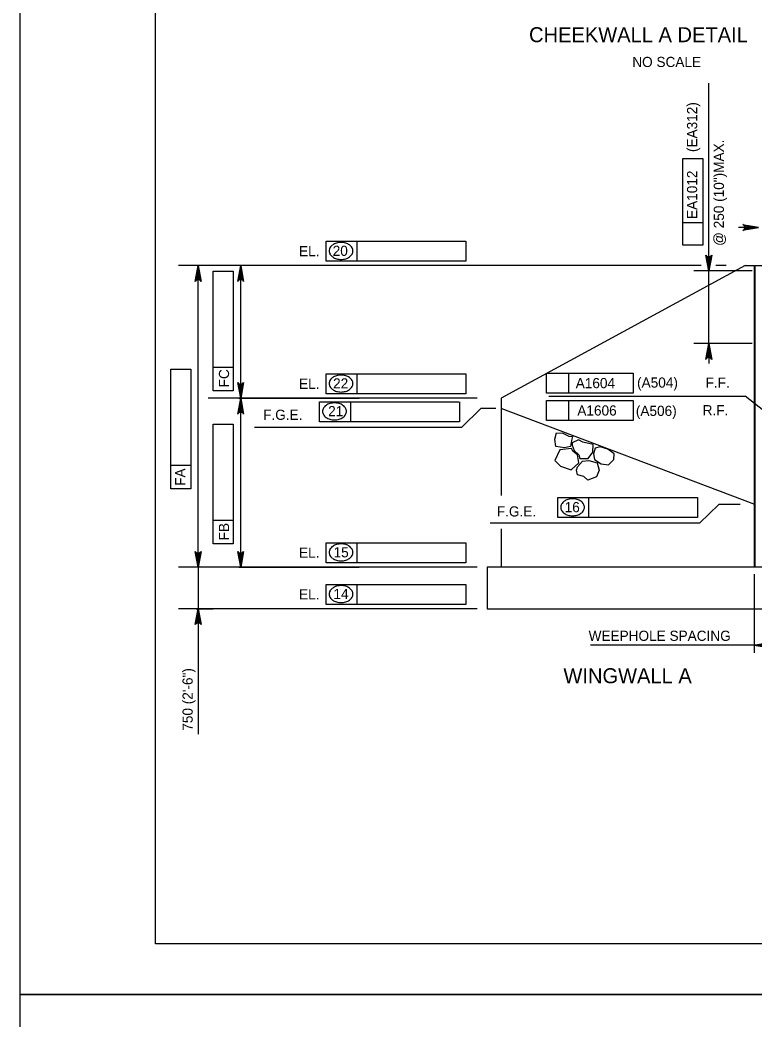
# Model space of a CAD drawing. Extents: x 638340 to 640241, y 295465 to 298435.
# Drawn here: x 638435.5 to 638652.2, y 297240 to 297535 of the extents above; entities that cross this region are included whole.
import ezdxf

# ---------------------------------------------------------------- set-up
doc = ezdxf.new("R2010")
doc.units = 0
for name, color, linetype in [('1', 7, 'Continuous'), ('10', 7, 'Continuous'), ('2', 7, 'Continuous'), ('3', 7, 'Continuous'), ('4', 7, 'Continuous'), ('PLT-BNDY', 7, 'Continuous')]:
    doc.layers.add(name, color=color, linetype=linetype)

# ---------------------------------------------------------------- blocks, each defined once
blk = doc.blocks.new('ROCK')
at = {"layer": '4'}
for points in [[(2.36725, 1.088), (2.2065, 0.82625), (2.378625, 0.506625), (2.66975, 0.3095), (3.128875, 0.403375), (3.48475, 0.6775), (3.4915, 1.123375), (3.25625, 1.36725), (2.783625, 1.308375)], [(1.10175, -0.02725), (1.4015, -0.159125), (1.78825, -0.148875), (1.980875, -0.266), (2.343375, 0.09475), (2.27875, 0.5505), (1.969375, 0.883), (1.4225, 0.553625), (1.152875, 0.479), (1.0105, 0.082)], [(0.74675, 0.359875), (0.882, 0.16), (1.072875, -0.144), (0.892, -0.457375), (0.448125, -0.758625), (0.1, -0.49325), (-0.095, -0.146375), (0.202875, 0.1025), (0.579125, 0.219875)], [(2.231375, -0.71725), (2.2025, -0.266375), (2.45475, 0.037125), (2.9085, 0.28875), (3.2995, 0.047625), (3.46875, -0.344), (3.231625, -0.855), (2.92, -0.860375), (2.5765, -1.054625), (2.340375, -0.904375)], [(1.2085, -0.192875), (0.778375, -0.737625), (1.008375, -1.391375), (1.48725, -1.396875), (2.09825, -1.106625), (2.133375, -0.486375), (1.723125, -0.203375), (1.37425, -0.239875)]]:
    blk.add_lwpolyline(points, close=True, dxfattribs=at)
blk = doc.blocks.new('V')
at = {"layer": '1'}
blk.add_line((0, 0), (0, 0), dxfattribs=at)

msp = doc.modelspace()

# ---------------------------------------------------------------- linework, layer by layer
at = {"layer": '10'}
for p, q in [((638649.26, 297462.55), (638577.33, 297423.42)), ((638649.26, 297462.55), (638651.92, 297462.55)), ((638651.92, 297462.55), (638651.92, 297373.59)), ((638652.14, 297462.55), (638652.14, 297373.59)), ((638652.14, 297462.55), (638659.83, 297462.55)), ((638577.33, 297423.42), (638577.33, 297394.69)), ((638652.14, 297392.05), (638577.33, 297420.35)), ((638577.33, 297384.93), (638577.33, 297373.59)), ((638573.23, 297373.59), (638573.23, 297361.29)), ((638734.45, 297373.59), (638573.23, 297373.59)), ((638573.23, 297361.29), (638954.47, 297361.29))]:
    msp.add_line(p, q, dxfattribs=at)
at = {"layer": '2'}
for p, q in [((638475.46, 297262.46), (638475.46, 297826.46)), ((639261.46, 297262.46), (638475.46, 297262.46))]:
    msp.add_line(p, q, dxfattribs=at)
at = {"layer": '3'}
for p, q in [((638638.56, 297466.92), (638638.56, 297516.38)), ((638638.56, 297466.92), (638638.56, 297516.38)), ((638630.96, 297468.6), (638630.96, 297494.14)), ((638630.96, 297494.14), (638636.86, 297494.14)), ((638636.86, 297494.14), (638636.86, 297468.6)), ((638636.86, 297475.19), (638630.96, 297475.19)), ((638653.27, 297473.81), (638647.38, 297473.81)), ((638525.76, 297469.74), (638534.93, 297469.74)), ((638525.76, 297463.83), (638525.76, 297469.74)), ((638534.93, 297463.83), (638534.93, 297469.74)), ((638534.93, 297469.74), (638566.97, 297469.74)), ((638566.97, 297469.74), (638566.97, 297463.83)), ((638636.86, 297468.6), (638630.96, 297468.6)), ((638638.56, 297463.97), (638638.56, 297466.92)), ((638636.36, 297462.55), (638482.21, 297462.55)), ((638488.33, 297462.55), (638483.56, 297462.55)), ((638495.53, 297462.55), (638483.56, 297462.55)), ((638487.99, 297373.59), (638487.99, 297462.55)), ((638535.65, 297462.55), (638496.11, 297462.55)), ((638500.54, 297423.42), (638500.54, 297462.55)), ((638566.97, 297463.83), (638525.76, 297463.83)), ((638643.73, 297462.55), (638640.62, 297462.55)), ((638492.43, 297460.93), (638498.33, 297460.93)), ((638492.43, 297432.47), (638492.43, 297460.93)), ((638498.33, 297460.93), (638498.33, 297425.63)), ((638651.37, 297461.01), (638634.13, 297461.01)), ((638638.56, 297439.54), (638638.56, 297461.01)), ((638651.37, 297439.54), (638634.13, 297439.54)), ((638638.56, 297436.58), (638638.56, 297433.63)), ((638479.92, 297432), (638485.83, 297432)), ((638479.92, 297403.54), (638479.92, 297432)), ((638485.83, 297432), (638485.83, 297396.69)), ((638492.43, 297425.63), (638492.43, 297432.47)), ((638498.33, 297432.47), (638492.43, 297432.47)), ((638525.76, 297430.61), (638534.93, 297430.61)), ((638525.76, 297424.7), (638525.76, 297430.61)), ((638534.93, 297424.7), (638534.93, 297430.61)), ((638534.93, 297430.61), (638566.97, 297430.61)), ((638566.97, 297430.61), (638566.97, 297424.7)), ((638590.69, 297430.81), (638616.23, 297430.81)), ((638590.69, 297424.9), (638590.69, 297430.81)), ((638597.28, 297424.9), (638597.28, 297430.81)), ((638616.23, 297430.81), (638616.23, 297424.9)), ((638570.24, 297423.42), (638490.93, 297423.42)), ((638498.33, 297425.63), (638492.43, 297425.63)), ((638535.65, 297423.42), (638496.11, 297423.42)), ((638542.06, 297423.42), (638496.11, 297423.42)), ((638499.96, 297423.42), (638535.48, 297423.42)), ((638500.54, 297373.59), (638500.54, 297423.42)), ((638566.97, 297424.7), (638525.76, 297424.7)), ((638616.23, 297424.9), (638590.69, 297424.9)), ((638591.36, 297424.03), (638649.26, 297424.03)), ((638663.81, 297412.55), (638649.26, 297424.03)), ((638523.82, 297416.49), (638523.82, 297422.39)), ((638523.82, 297422.39), (638533, 297422.39)), ((638532.99, 297416.49), (638532.99, 297422.39)), ((638532.99, 297422.39), (638564.86, 297422.39)), ((638565.03, 297422.39), (638565.03, 297416.49)), ((638571.35, 297420.35), (638565.63, 297414.84)), ((638590.69, 297416.82), (638590.69, 297422.73)), ((638590.69, 297422.73), (638616.23, 297422.73)), ((638597.28, 297416.82), (638597.28, 297422.73)), ((638616.23, 297422.73), (638616.23, 297416.82)), ((638492.43, 297415.8), (638498.33, 297415.8)), ((638492.43, 297387.34), (638492.43, 297415.8)), ((638498.33, 297415.8), (638498.33, 297380.49)), ((638565.63, 297414.84), (638504.61, 297414.84)), ((638565.03, 297416.49), (638523.82, 297416.49)), ((638616.23, 297416.82), (638590.69, 297416.82)), ((638479.92, 297396.69), (638479.92, 297403.54)), ((638485.83, 297403.54), (638479.92, 297403.54)), ((638485.83, 297396.69), (638479.92, 297396.69)), ((638594.02, 297394.1), (638603.2, 297394.1)), ((638594.02, 297388.19), (638594.02, 297394.1)), ((638603.2, 297388.19), (638603.2, 297394.1)), ((638603.2, 297394.1), (638635.24, 297394.1)), ((638635.24, 297394.1), (638635.24, 297388.19)), ((638641.55, 297392.05), (638635.84, 297386.54)), ((638647.81, 297392.05), (638641.55, 297392.05)), ((638635.24, 297388.19), (638594.02, 297388.19)), ((638492.43, 297380.49), (638492.43, 297387.34)), ((638498.33, 297387.34), (638492.43, 297387.34)), ((638635.84, 297386.54), (638574.15, 297386.54)), ((638498.33, 297380.49), (638492.43, 297380.49)), ((638525.76, 297380.78), (638534.93, 297380.78)), ((638525.76, 297374.88), (638525.76, 297380.78)), ((638534.93, 297374.88), (638534.93, 297380.78)), ((638534.93, 297380.78), (638566.97, 297380.78)), ((638566.97, 297380.78), (638566.97, 297374.88)), ((638570.24, 297373.59), (638482.21, 297373.59)), ((638488.33, 297373.59), (638483.56, 297373.59)), ((638495.53, 297373.59), (638483.56, 297373.59)), ((638487.99, 297373.59), (638487.99, 297361.29)), ((638542.06, 297373.59), (638496.11, 297373.59)), ((638499.96, 297373.59), (638535.48, 297373.59)), ((638566.97, 297374.88), (638525.76, 297374.88)), ((638651.92, 297371.54), (638651.92, 297348.26)), ((638525.76, 297368.48), (638534.93, 297368.48)), ((638525.76, 297362.57), (638525.76, 297368.48)), ((638534.93, 297362.57), (638534.93, 297368.48)), ((638534.93, 297368.48), (638566.97, 297368.48)), ((638566.97, 297368.48), (638566.97, 297362.57)), ((638570.24, 297361.29), (638482.21, 297361.29)), ((638487.39, 297361.29), (638492.42, 297361.29)), ((638487.99, 297361.29), (638487.99, 297324.33)), ((638566.97, 297362.57), (638525.76, 297362.57)), ((638884.58, 297350.53), (638603.67, 297350.53))]:
    msp.add_line(p, q, dxfattribs=at)
for points in [[(638653.27, 297473.81), (638648.61, 297472.93), (638648.97, 297473.18), (638649.16, 297473.49), (638649.21, 297473.81), (638649.16, 297474.12), (638648.97, 297474.43), (638648.61, 297474.68), (638653.27, 297473.81), (638648.97, 297474.43), (638649.16, 297474.12), (638653.27, 297473.81), (638649.21, 297473.81), (638649.16, 297473.49), (638653.27, 297473.81), (638648.97, 297473.18)], [(638638.56, 297461.01), (638637.69, 297465.67), (638637.94, 297465.32), (638638.25, 297465.13), (638638.56, 297465.08), (638638.87, 297465.13), (638639.19, 297465.32), (638639.43, 297465.67), (638638.56, 297461.01), (638639.19, 297465.32), (638638.87, 297465.13), (638638.56, 297461.01), (638638.56, 297465.08), (638638.25, 297465.13), (638638.56, 297461.01), (638637.94, 297465.32)], [(638487.99, 297462.55), (638488.86, 297457.89), (638488.62, 297458.25), (638488.3, 297458.43), (638487.99, 297458.49), (638487.68, 297458.43), (638487.37, 297458.25), (638487.12, 297457.89), (638487.99, 297462.55), (638487.37, 297458.25), (638487.68, 297458.43), (638487.99, 297462.55), (638487.99, 297458.49), (638488.3, 297458.43), (638487.99, 297462.55), (638488.62, 297458.25)], [(638500.54, 297462.55), (638501.41, 297457.89), (638501.16, 297458.25), (638500.85, 297458.43), (638500.54, 297458.49), (638500.23, 297458.43), (638499.91, 297458.25), (638499.67, 297457.89), (638500.54, 297462.55), (638499.91, 297458.25), (638500.23, 297458.43), (638500.54, 297462.55), (638500.54, 297458.49), (638500.85, 297458.43), (638500.54, 297462.55), (638501.16, 297458.25)], [(638638.56, 297439.54), (638639.43, 297434.88), (638639.19, 297435.23), (638638.87, 297435.42), (638638.56, 297435.47), (638638.25, 297435.42), (638637.94, 297435.23), (638637.69, 297434.88), (638638.56, 297439.54), (638637.94, 297435.23), (638638.25, 297435.42), (638638.56, 297439.54), (638638.56, 297435.47), (638638.87, 297435.42), (638638.56, 297439.54), (638639.19, 297435.23)], [(638500.54, 297423.42), (638499.67, 297428.08), (638499.91, 297427.73), (638500.23, 297427.54), (638500.54, 297427.49), (638500.85, 297427.54), (638501.16, 297427.73), (638501.41, 297428.08), (638500.54, 297423.42), (638501.16, 297427.73), (638500.85, 297427.54), (638500.54, 297423.42), (638500.54, 297427.49), (638500.23, 297427.54), (638500.54, 297423.42), (638499.91, 297427.73)], [(638500.54, 297423.42), (638501.41, 297418.76), (638501.16, 297419.12), (638500.85, 297419.31), (638500.54, 297419.36), (638500.23, 297419.31), (638499.91, 297419.12), (638499.67, 297418.76), (638500.54, 297423.42), (638499.91, 297419.12), (638500.23, 297419.31), (638500.54, 297423.42), (638500.54, 297419.36), (638500.85, 297419.31), (638500.54, 297423.42), (638501.16, 297419.12)], [(638487.99, 297373.59), (638487.12, 297378.25), (638487.37, 297377.9), (638487.68, 297377.71), (638487.99, 297377.66), (638488.3, 297377.71), (638488.62, 297377.9), (638488.86, 297378.25), (638487.99, 297373.59), (638488.62, 297377.9), (638488.3, 297377.71), (638487.99, 297373.59), (638487.99, 297377.66), (638487.68, 297377.71), (638487.99, 297373.59), (638487.37, 297377.9)], [(638500.54, 297373.59), (638499.67, 297378.25), (638499.91, 297377.9), (638500.23, 297377.71), (638500.54, 297377.66), (638500.85, 297377.71), (638501.16, 297377.9), (638501.41, 297378.25), (638500.54, 297373.59), (638501.16, 297377.9), (638500.85, 297377.71), (638500.54, 297373.59), (638500.54, 297377.66), (638500.23, 297377.71), (638500.54, 297373.59), (638499.91, 297377.9)], [(638487.99, 297361.29), (638488.86, 297356.63), (638488.62, 297356.99), (638488.3, 297357.17), (638487.99, 297357.23), (638487.68, 297357.17), (638487.37, 297356.99), (638487.12, 297356.63), (638487.99, 297361.29), (638487.37, 297356.99), (638487.68, 297357.17), (638487.99, 297361.29), (638487.99, 297357.23), (638488.3, 297357.17), (638487.99, 297361.29), (638488.62, 297356.99)]]:
    msp.add_lwpolyline(points, dxfattribs=at)
for points in [[(638650.33, 297474.3), (638650.33, 297473.32), (638653.28, 297473.81)], [(638487.5, 297459.6), (638488.48, 297459.6), (638487.99, 297462.55)], [(638500.05, 297459.6), (638501.03, 297459.6), (638500.54, 297462.55)], [(638638.07, 297463.97), (638639.06, 297463.97), (638638.56, 297461.01)], [(638638.07, 297436.58), (638639.06, 297436.58), (638638.56, 297439.54)], [(638500.05, 297426.38), (638501.03, 297426.38), (638500.54, 297423.42)], [(638500.05, 297420.47), (638501.03, 297420.47), (638500.54, 297423.42)], [(638487.5, 297376.55), (638488.48, 297376.55), (638487.99, 297373.59)], [(638500.05, 297376.55), (638501.03, 297376.55), (638500.54, 297373.59)], [(638487.5, 297358.34), (638488.48, 297358.34), (638487.99, 297361.29)]]:
    msp.add_lwpolyline(points, close=True, dxfattribs=at)
for centre, radius, start, end in [((638528.46, 297466.89), 1.83, 149.9767, 180), ((638529.26, 297466.43), 2.76, 125.6316, 149.9767), ((638529.79, 297465.69), 3.66, 106.5358, 125.6316), ((638530.13, 297464.53), 4.87, 90, 106.5358), ((638530.13, 297464.53), 4.87, 73.4642, 90), ((638530.48, 297465.69), 3.66, 54.3684, 73.4642), ((638531.01, 297466.43), 2.76, 30.0233, 54.3684), ((638531.81, 297466.89), 1.83, 0, 30.0233), ((638528.46, 297466.89), 1.83, 180, 210.0233), ((638529.26, 297467.36), 2.76, 210.0233, 234.3684), ((638529.79, 297468.09), 3.66, 234.3684, 253.4642), ((638530.13, 297469.25), 4.87, 253.4642, 270), ((638530.13, 297469.25), 4.87, 270, 286.5358), ((638530.48, 297468.09), 3.66, 286.5358, 305.6316), ((638531.01, 297467.36), 2.76, 305.6316, 329.9767), ((638531.81, 297466.89), 1.83, 329.9767, 0), ((638529.26, 297427.3), 2.76, 125.6316, 149.9767), ((638529.79, 297426.57), 3.66, 106.5358, 125.6316), ((638530.13, 297425.41), 4.87, 90, 106.5358), ((638530.13, 297425.41), 4.87, 73.4642, 90), ((638530.48, 297426.57), 3.66, 54.3684, 73.4642), ((638531.01, 297427.3), 2.76, 30.0233, 54.3684), ((638528.46, 297427.77), 1.83, 149.9767, 180), ((638528.46, 297427.77), 1.83, 180, 210.0233), ((638529.26, 297428.23), 2.76, 210.0233, 234.3684), ((638529.79, 297428.97), 3.66, 234.3684, 253.4642), ((638530.48, 297428.97), 3.66, 286.5358, 305.6316), ((638531.01, 297428.23), 2.76, 305.6316, 329.9767), ((638531.81, 297427.77), 1.83, 0, 30.0233), ((638531.81, 297427.77), 1.83, 329.9767, 0), ((638530.13, 297430.13), 4.87, 253.4642, 270), ((638530.13, 297430.13), 4.87, 270, 286.5358), ((638526.52, 297419.55), 1.83, 149.9767, 180), ((638527.33, 297419.08), 2.76, 125.6316, 149.9767), ((638527.85, 297418.35), 3.66, 106.5358, 125.6316), ((638528.2, 297417.19), 4.87, 90, 106.5358), ((638528.2, 297417.19), 4.87, 73.4642, 90), ((638528.54, 297418.35), 3.66, 54.3684, 73.4642), ((638529.07, 297419.08), 2.76, 30.0233, 54.3684), ((638529.88, 297419.55), 1.83, 0, 30.0233), ((638526.52, 297419.55), 1.83, 180, 210.0233), ((638527.33, 297420.01), 2.76, 210.0233, 234.3684), ((638527.85, 297420.75), 3.66, 234.3684, 253.4642), ((638528.2, 297421.91), 4.87, 253.4642, 270), ((638528.2, 297421.91), 4.87, 270, 286.5358), ((638528.54, 297420.75), 3.66, 286.5358, 305.6316), ((638529.07, 297420.01), 2.76, 305.6316, 329.9767), ((638529.88, 297419.55), 1.83, 329.9767, 0), ((638598.06, 297390.05), 3.66, 106.5358, 125.6316), ((638598.4, 297388.89), 4.87, 90, 106.5358), ((638598.4, 297388.89), 4.87, 73.4642, 90), ((638598.75, 297390.05), 3.66, 54.3684, 73.4642), ((638596.73, 297391.25), 1.83, 149.9767, 180), ((638596.73, 297391.25), 1.83, 180, 210.0233), ((638597.53, 297390.78), 2.76, 125.6316, 149.9767), ((638599.27, 297390.78), 2.76, 30.0233, 54.3684), ((638600.08, 297391.25), 1.83, 0, 30.0233), ((638600.08, 297391.25), 1.83, 329.9767, 0), ((638597.53, 297391.71), 2.76, 210.0233, 234.3684), ((638598.06, 297392.45), 3.66, 234.3684, 253.4642), ((638598.4, 297393.61), 4.87, 253.4642, 270), ((638598.4, 297393.61), 4.87, 270, 286.5358), ((638598.75, 297392.45), 3.66, 286.5358, 305.6316), ((638599.27, 297391.71), 2.76, 305.6316, 329.9767), ((638528.46, 297377.94), 1.83, 149.9767, 180), ((638529.26, 297377.47), 2.76, 125.6316, 149.9767), ((638529.79, 297376.74), 3.66, 106.5358, 125.6316), ((638530.13, 297375.58), 4.87, 90, 106.5358), ((638530.13, 297375.58), 4.87, 73.4642, 90), ((638530.48, 297376.74), 3.66, 54.3684, 73.4642), ((638531.01, 297377.47), 2.76, 30.0233, 54.3684), ((638531.81, 297377.94), 1.83, 0, 30.0233), ((638528.46, 297377.94), 1.83, 180, 210.0233), ((638529.26, 297378.4), 2.76, 210.0233, 234.3684), ((638529.79, 297379.14), 3.66, 234.3684, 253.4642), ((638530.48, 297379.14), 3.66, 286.5358, 305.6316), ((638531.01, 297378.4), 2.76, 305.6316, 329.9767), ((638531.81, 297377.94), 1.83, 329.9767, 0), ((638530.13, 297380.3), 4.87, 253.4642, 270), ((638530.13, 297380.3), 4.87, 270, 286.5358), ((638529.26, 297365.17), 2.76, 125.6316, 149.9767), ((638529.79, 297364.43), 3.66, 106.5358, 125.6316), ((638530.13, 297363.27), 4.87, 90, 106.5358), ((638530.13, 297363.27), 4.87, 73.4642, 90), ((638530.48, 297364.43), 3.66, 54.3684, 73.4642), ((638531.01, 297365.17), 2.76, 30.0233, 54.3684), ((638528.46, 297365.63), 1.83, 149.9767, 180), ((638528.46, 297365.63), 1.83, 180, 210.0233), ((638529.26, 297366.1), 2.76, 210.0233, 234.3684), ((638531.01, 297366.1), 2.76, 305.6316, 329.9767), ((638531.81, 297365.63), 1.83, 0, 30.0233), ((638531.81, 297365.63), 1.83, 329.9767, 0), ((638529.79, 297366.83), 3.66, 234.3684, 253.4642), ((638530.13, 297367.99), 4.87, 253.4642, 270), ((638530.13, 297367.99), 4.87, 270, 286.5358), ((638530.48, 297366.83), 3.66, 286.5358, 305.6316)]:
    msp.add_arc(centre, radius, start, end, dxfattribs=at)
at = {"layer": '4'}
msp.add_line((638575.79, 297420.35), (638571.35, 297420.35), dxfattribs=at)
msp.add_lwpolyline([(638651.92, 297350.54), (638656.58, 297351.42), (638656.22, 297351.17), (638656.04, 297350.86), (638655.98, 297350.54), (638656.04, 297350.23), (638656.22, 297349.92), (638656.58, 297349.67), (638651.92, 297350.54), (638656.22, 297349.92), (638656.04, 297350.23), (638651.92, 297350.54), (638655.98, 297350.54), (638656.04, 297350.86), (638651.92, 297350.54), (638656.22, 297351.17)], dxfattribs=at)
at = {"layer": 'PLT-BNDY'}
for points in [[(638435.46, 297841.46), (639276.46, 297841.46), (639276.46, 297247.46), (638435.46, 297247.46)], [(638435.46, 297247.46), (639276.46, 297247.46), (639276.46, 296653.46), (638435.46, 296653.46)]]:
    msp.add_lwpolyline(points, close=True, dxfattribs=at)

# ---------------------------------------------------------------- block references
at = {"layer": '3', "xscale": 0.78743606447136, "yscale": 0.78743606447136}
for p in [(638549.07, 297430.7), (638548.93, 297422.39)]:
    msp.add_blockref('V', p, dxfattribs=at)
at = {"layer": '3', "xscale": 4.921475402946, "yscale": 4.921475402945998, "rotation": -44.503733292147}
msp.add_blockref('ROCK', (638594.48, 297413.43), dxfattribs=at)

# ---------------------------------------------------------------- texts
at = {"layer": '3'}
for s, height, p in [('CHEEKWALL A DETAIL', 4.4294, (638585.57, 297528.49)), ('NO SCALE', 3, (638616.01, 297521.16)), ('EL.', 3, (638517.74, 297465.32)), ('20', 3, (638527.67, 297465.43)), ('EL.', 3, (638517.74, 297426.19)), ('22', 3, (638527.78, 297426.3)), ('A1604', 3, (638599.33, 297426.39)), ('(A504)', 3, (638617.43, 297426.56)), ('F.F.', 3, (638637.63, 297426.53)), ('F.G.E.', 3, (638507.15, 297417.05)), ('21', 3, (638526.33, 297418.12)), ('A1606', 3, (638599.81, 297418.31)), ('(A506)', 3, (638617.07, 297418.21)), ('R.F.', 3, (638636.77, 297418.39)), ('F.G.E.', 3, (638576.07, 297388.53)), ('16', 3, (638596.07, 297389.79)), ('EL.', 3, (638517.74, 297376.36)), ('15', 3, (638527.92, 297376.47)), ('EL.', 3, (638517.74, 297364.06)), ('14', 3, (638527.89, 297364.17)), ('WEEPHOLE SPACING', 3.0001, (638603.14, 297351.83)), ('WINGWALL A', 4.429, (638595.71, 297339.32))]:
    msp.add_text(s, height=height, dxfattribs=at).set_placement(p)
for s, height, p in [('(EA312)', 3, (638635.15, 297496.07)), ('@ 250 (10")MAX.', 3.0001, (638643.04, 297468.38)), ('EA1012', 3, (638635.15, 297476.33)), ('FC', 3, (638497.11, 297426.64)), ('FA', 3, (638484.21, 297397.58)), ('FB', 3, (638497.11, 297381.51)), ('750 (2\'-6")', 3.0001, (638486.38, 297325.32))]:
    msp.add_text(s, height=height, rotation=90, dxfattribs=at).set_placement(p)

doc.saveas('drawing.dxf')
